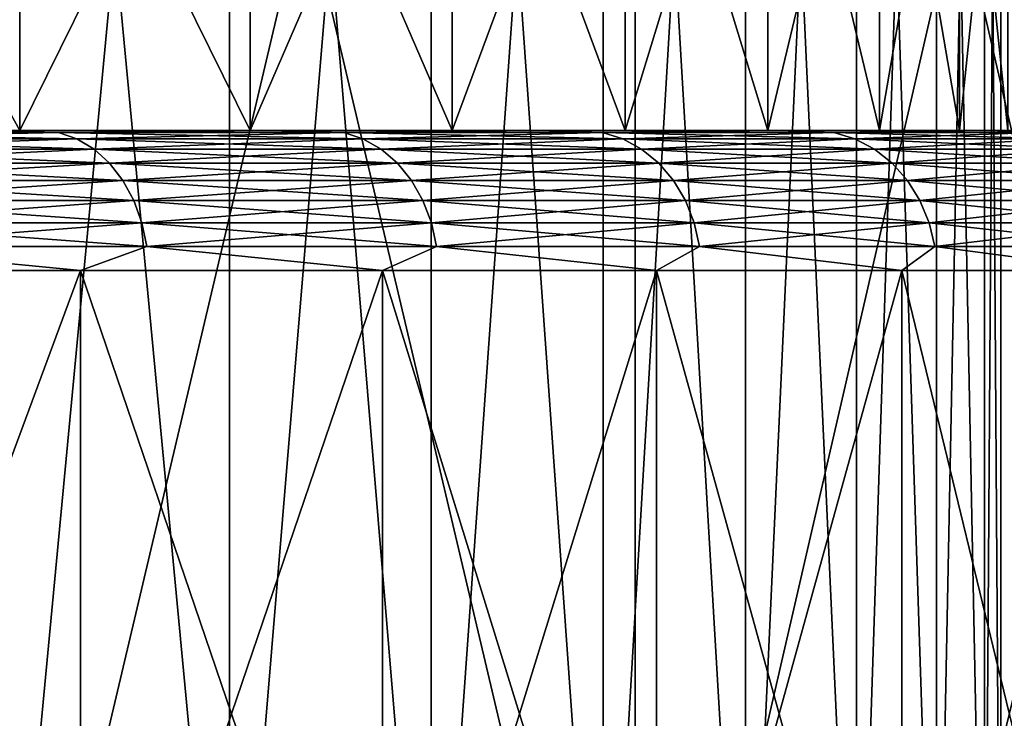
# Model space of a CAD drawing. Header units: metres. Extents: x -30 to 30, y -76 to 64.
# Tile 520 of 541: x 11.4 to 13.51, y 59.74 to 61.24. Entities that reach past the tile are written whole.
import ezdxf

# ---------------------------------------------------------------- set-up
doc = ezdxf.new("R2010")
doc.units = ezdxf.units.M
doc.layers.add('solid_508511', color=7, linetype='CONTINUOUS')

msp = doc.modelspace()

# ---------------------------------------------------------------- linework, layer by layer
at = {"layer": 'solid_508511'}
for points in [[(11.301826, 58.5, -27.789722), (11.301833, 64.5, -27.789719), (12.717457, 64.5, -27.171053)], [(12.71742, 58.5, -27.171074), (11.301826, 58.5, -27.789722), (12.717457, 64.5, -27.171053)], [(11.301826, 58.5, 27.789722), (12.71742, 58.5, 27.171074), (11.301833, 64.5, 27.789719)], [(12.71742, 58.5, 27.171074), (12.717457, 64.5, 27.171053), (11.301833, 64.5, 27.789719)], [(12.71742, 58.5, -27.171074), (12.717457, 64.5, -27.171053), (14.099323, 64.5, -26.480352)], [(14.099288, 58.5, -26.480371), (12.71742, 58.5, -27.171074), (14.099323, 64.5, -26.480352)], [(12.71742, 58.5, 27.171074), (14.099288, 58.5, 26.480371), (12.717457, 64.5, 27.171053)], [(14.099288, 58.5, 26.480371), (14.099323, 64.5, 26.480352), (12.717457, 64.5, 27.171053)], [(11.848654, 58.799999, 6.469883), (11.848654, 64, 6.469884), (11.356904, 64, 7.29868)], [(11.356905, 58.799999, 7.298679), (11.848654, 58.799999, 6.469883), (11.356904, 64, 7.29868)], [(11.356905, 58.799999, -7.298679), (11.356905, 64, -7.298678), (11.848655, 64, -6.469883)], [(11.848654, 58.799999, -6.469884), (11.356905, 58.799999, -7.298679), (11.848655, 64, -6.469883)], [(12.280003, 58.799999, 5.608168), (12.280002, 64, 5.608169), (11.848654, 64, 6.469884)], [(11.848654, 58.799999, 6.469883), (12.280003, 58.799999, 5.608168), (11.848654, 64, 6.469884)], [(11.848654, 58.799999, -6.469884), (11.848655, 64, -6.469883), (12.280003, 64, -5.608167)], [(12.280003, 58.799999, -5.608168), (11.848654, 58.799999, -6.469884), (12.280003, 64, -5.608167)], [(12.648811, 58.799999, 4.717793), (12.648811, 64, 4.717794), (12.280002, 64, 5.608169)], [(12.280003, 58.799999, 5.608168), (12.648811, 58.799999, 4.717793), (12.280002, 64, 5.608169)], [(12.280003, 58.799999, -5.608168), (12.280003, 64, -5.608167), (12.648811, 64, -4.717793)], [(12.648811, 58.799999, -4.717794), (12.280003, 58.799999, -5.608168), (12.648811, 64, -4.717793)], [(12.953134, 58.799999, 3.803463), (12.953134, 64, 3.803463), (12.648811, 64, 4.717794)], [(12.648811, 58.799999, 4.717793), (12.953134, 58.799999, 3.803463), (12.648811, 64, 4.717794)], [(12.648811, 58.799999, -4.717794), (12.648811, 64, -4.717793), (12.953134, 64, -3.803462)], [(12.953134, 58.799999, -3.803463), (12.648811, 58.799999, -4.717794), (12.953134, 64, -3.803462)], [(13.191477, 58.799999, 2.869657), (13.191477, 64, 2.869657), (12.953134, 64, 3.803463)], [(12.953134, 58.799999, 3.803463), (13.191477, 58.799999, 2.869657), (12.953134, 64, 3.803463)], [(12.953134, 58.799999, -3.803463), (12.953134, 64, -3.803462), (13.191477, 64, -2.869656)], [(13.191477, 58.799999, -2.869657), (12.953134, 58.799999, -3.803463), (13.191477, 64, -2.869656)], [(13.362582, 58.799999, 1.921298), (13.362582, 64, 1.921299), (13.191477, 64, 2.869657)], [(13.191477, 58.799999, 2.869657), (13.362582, 58.799999, 1.921298), (13.191477, 64, 2.869657)], [(13.191477, 58.799999, -2.869657), (13.191477, 64, -2.869656), (13.362583, 64, -1.921297)], [(13.362582, 58.799999, -1.921298), (13.191477, 58.799999, -2.869657), (13.362583, 64, -1.921297)], [(13.465603, 58.799999, 0.96309), (13.465603, 64, 0.963091), (13.362582, 64, 1.921299)], [(13.362582, 58.799999, 1.921298), (13.465603, 58.799999, 0.96309), (13.362582, 64, 1.921299)], [(13.362582, 58.799999, -1.921298), (13.362583, 64, -1.921297), (13.465603, 64, -0.96309)], [(13.465603, 58.799999, -0.963091), (13.362582, 58.799999, -1.921298), (13.465603, 64, -0.96309)], [(13.5, 58.799999, 0), (13.5, 64, 0.000001), (13.465603, 64, 0.963091)], [(13.465603, 58.799999, 0.96309), (13.5, 58.799999, 0), (13.465603, 64, 0.963091)], [(13.465603, 58.799999, -0.963091), (13.465603, 64, -0.96309), (13.5, 64, 0.000001)], [(13.5, 58.799999, 0), (13.465603, 58.799999, -0.963091), (13.5, 64, 0.000001)], [(11.399009, 61, -7.325647), (11.399009, 62, -7.325647), (10.847308, 62, -8.12025)], [(10.847308, 61, -8.12025), (11.399009, 61, -7.325647), (10.847308, 62, -8.12025)], [(11.399009, 62, 7.325647), (11.399009, 61, 7.325647), (10.847308, 61, 8.12025)], [(10.847308, 62, 8.12025), (11.399009, 62, 7.325647), (10.847308, 61, 8.12025)], [(11.892526, 61, -6.493866), (11.892526, 62, -6.493866), (11.399009, 62, -7.325647)], [(11.399009, 61, -7.325647), (11.892526, 61, -6.493866), (11.399009, 62, -7.325647)], [(11.892526, 62, 6.493866), (11.892526, 61, 6.493866), (11.399009, 61, 7.325647)], [(11.399009, 62, 7.325647), (11.892526, 62, 6.493866), (11.399009, 61, 7.325647)], [(12.32557, 61, -5.628743), (12.32557, 62, -5.628743), (11.892526, 62, -6.493866)], [(11.892526, 61, -6.493866), (12.32557, 61, -5.628743), (11.892526, 62, -6.493866)], [(12.32557, 62, 5.628743), (12.32557, 61, 5.628743), (11.892526, 61, 6.493866)], [(11.892526, 62, 6.493866), (12.32557, 62, 5.628743), (11.892526, 61, 6.493866)], [(12.695617, 61, -4.735372), (12.695617, 62, -4.735372), (12.32557, 62, -5.628743)], [(12.32557, 61, -5.628743), (12.695617, 61, -4.735372), (12.32557, 62, -5.628743)], [(12.695617, 62, 4.735372), (12.695617, 61, 4.735372), (12.32557, 61, 5.628743)], [(12.32557, 62, 5.628743), (12.695617, 62, 4.735372), (12.32557, 61, 5.628743)], [(13.001143, 61, -3.817429), (13.001143, 62, -3.817429), (12.695617, 62, -4.735372)], [(12.695617, 61, -4.735372), (13.001143, 61, -3.817429), (12.695617, 62, -4.735372)], [(13.001143, 62, 3.817429), (13.001143, 61, 3.817429), (12.695617, 61, 4.735372)], [(12.695617, 62, 4.735372), (13.001143, 62, 3.817429), (12.695617, 61, 4.735372)], [(13.240332, 61, -2.880301), (13.240332, 62, -2.880301), (13.001143, 62, -3.817429)], [(13.001143, 61, -3.817429), (13.240332, 61, -2.880301), (13.001143, 62, -3.817429)], [(13.240332, 62, 2.880301), (13.240332, 61, 2.880301), (13.001143, 61, 3.817429)], [(13.001143, 62, 3.817429), (13.240332, 62, 2.880301), (13.001143, 61, 3.817429)], [(13.412088, 61, -1.928321), (13.412088, 62, -1.928321), (13.240332, 62, -2.880301)], [(13.240332, 61, -2.880301), (13.412088, 61, -1.928321), (13.240332, 62, -2.880301)], [(13.412088, 62, 1.928321), (13.412088, 61, 1.928321), (13.240332, 61, 2.880301)], [(13.240332, 62, 2.880301), (13.412088, 62, 1.928321), (13.240332, 61, 2.880301)], [(13.515472, 61, -0.966631), (13.515472, 62, -0.966631), (13.412088, 62, -1.928321)], [(13.412088, 61, -1.928321), (13.515472, 61, -0.966631), (13.412088, 62, -1.928321)], [(13.515472, 62, 0.966631), (13.515472, 61, 0.966631), (13.412088, 61, 1.928321)], [(13.412088, 62, 1.928321), (13.515472, 62, 0.966631), (13.412088, 61, 1.928321)], [(11.934132, 61, -8.668272), (10.847308, 61, -8.12025), (10.240394, 61, -8.873371)], [(11.300257, 61, -9.479803), (11.934132, 61, -8.668272), (10.240394, 61, -8.873371)], [(11.934126, 61, 8.66828), (10.240394, 61, 8.873371), (10.847308, 61, 8.12025)], [(11.934126, 61, 8.66828), (11.300251, 61, 9.479811), (10.240394, 61, 8.873371)], [(10.817903, 60.995441, 10.103216), (11.300251, 61, 9.479811), (11.482152, 60.995441, 9.341423)], [(11.482152, 60.995441, -9.341423), (11.300257, 61, -9.479803), (10.817903, 60.995441, -10.103216)], [(10.817903, 60.995441, 10.103216), (11.482152, 60.995441, 9.341423), (10.854855, 60.981892, 10.137727)], [(10.817903, 60.995441, -10.103216), (10.854855, 60.981892, -10.137727), (11.521373, 60.981892, -9.373332)], [(11.482152, 60.995441, -9.341423), (10.817903, 60.995441, -10.103216), (11.521373, 60.981892, -9.373332)], [(12.509814, 61, -7.814541), (11.399009, 61, -7.325647), (10.847308, 61, -8.12025)], [(11.934132, 61, -8.668272), (12.509814, 61, -7.814541), (10.847308, 61, -8.12025)], [(12.509809, 61, 7.814549), (10.847308, 61, 8.12025), (11.399009, 61, 7.325647)], [(12.509809, 61, 7.814549), (11.934126, 61, 8.66828), (10.847308, 61, 8.12025)], [(11.482152, 60.995441, 9.341423), (11.521373, 60.981892, 9.373332), (10.854855, 60.981892, 10.137727)], [(11.482152, 60.995441, 9.341423), (11.300251, 61, 9.479811), (11.934126, 61, 8.66828)], [(11.482152, 60.995441, -9.341423), (11.934132, 61, -8.668272), (11.300257, 61, -9.479803)], [(13.02452, 61, -6.922739), (11.892526, 61, -6.493866), (11.399009, 61, -7.325647)], [(12.509814, 61, -7.814541), (13.02452, 61, -6.922739), (11.399009, 61, -7.325647)], [(13.024516, 61, 6.922747), (11.399009, 61, 7.325647), (11.892526, 61, 6.493866)], [(13.024516, 61, 6.922747), (12.509809, 61, 7.814549), (11.399009, 61, 7.325647)], [(11.482152, 60.995441, 9.341423), (11.934126, 61, 8.66828), (12.092866, 60.995441, 8.536077)], [(12.092866, 60.995441, -8.536077), (11.934132, 61, -8.668272), (11.482152, 60.995441, -9.341423)], [(11.482152, 60.995441, 9.341423), (12.092866, 60.995441, 8.536077), (11.521373, 60.981892, 9.373332)], [(11.482152, 60.995441, -9.341423), (11.521373, 60.981892, -9.373332), (12.134172, 60.981892, -8.565234)], [(12.092866, 60.995441, -8.536077), (11.482152, 60.995441, -9.341423), (12.134172, 60.981892, -8.565234)], [(12.092866, 60.995441, 8.536077), (12.134172, 60.981892, 8.565234), (11.521373, 60.981892, 9.373332)], [(13.47578, 61, -5.997152), (12.32557, 61, -5.628743), (11.892526, 61, -6.493866)], [(13.02452, 61, -6.922739), (13.47578, 61, -5.997152), (11.892526, 61, -6.493866)], [(13.475776, 61, 5.99716), (11.892526, 61, 6.493866), (12.32557, 61, 5.628743)], [(13.475776, 61, 5.99716), (13.024516, 61, 6.922747), (11.892526, 61, 6.493866)], [(12.092866, 60.995441, 8.536077), (11.934126, 61, 8.66828), (12.509809, 61, 7.814549)], [(12.092866, 60.995441, -8.536077), (12.509814, 61, -7.814541), (11.934132, 61, -8.668272)], [(12.092866, 60.995441, 8.536077), (12.509809, 61, 7.814549), (12.647197, 60.995441, 7.690931)], [(12.647197, 60.995441, -7.690931), (12.509814, 61, -7.814541), (12.092866, 60.995441, -8.536077)], [(12.092866, 60.995441, 8.536077), (12.647197, 60.995441, 7.690931), (12.134172, 60.981892, 8.565234)], [(12.092866, 60.995441, -8.536077), (12.134172, 60.981892, -8.565234), (12.690397, 60.981892, -7.717201)], [(12.647197, 60.995441, -7.690931), (12.092866, 60.995441, -8.536077), (12.690397, 60.981892, -7.717201)], [(12.647197, 60.995441, 7.690931), (12.690397, 60.981892, 7.717201), (12.134172, 60.981892, 8.565234)], [(13.861338, 61, -5.042401), (12.695617, 61, -4.735372), (12.32557, 61, -5.628743)], [(13.47578, 61, -5.997152), (13.861338, 61, -5.042401), (12.32557, 61, -5.628743)], [(13.861334, 61, 5.04241), (12.32557, 61, 5.628743), (12.695617, 61, 4.735372)], [(13.861334, 61, 5.04241), (13.475776, 61, 5.99716), (12.32557, 61, 5.628743)], [(12.647197, 60.995441, 7.690931), (12.509809, 61, 7.814549), (13.024516, 61, 6.922747)], [(12.647197, 60.995441, -7.690931), (13.02452, 61, -6.922739), (12.509814, 61, -7.814541)], [(12.647197, 60.995441, 7.690931), (13.024516, 61, 6.922747), (13.142561, 60.995441, 6.809926)], [(13.142561, 60.995441, -6.809926), (13.02452, 61, -6.922739), (12.647197, 60.995441, -7.690931)], [(12.647197, 60.995441, 7.690931), (13.142561, 60.995441, 6.809926), (12.690397, 60.981892, 7.717201)], [(12.647197, 60.995441, -7.690931), (12.690397, 60.981892, -7.717201), (13.187453, 60.981892, -6.833188)], [(13.142561, 60.995441, -6.809926), (12.647197, 60.995441, -7.690931), (13.187453, 60.981892, -6.833188)], [(13.142561, 60.995441, 6.809926), (13.187453, 60.981892, 6.833188), (12.690397, 60.981892, 7.717201)], [(14.17937, 61, -4.062993), (13.001143, 61, -3.817429), (12.695617, 61, -4.735372)], [(13.861338, 61, -5.042401), (14.17937, 61, -4.062993), (12.695617, 61, -4.735372)], [(14.179367, 61, 4.063003), (12.695617, 61, 4.735372), (13.001143, 61, 3.817429)], [(14.179367, 61, 4.063003), (13.861334, 61, 5.04241), (12.695617, 61, 4.735372)], [(14.428267, 61, -3.063924), (13.240332, 61, -2.880301), (13.001143, 61, -3.817429)], [(14.17937, 61, -4.062993), (14.428267, 61, -3.063924), (13.001143, 61, -3.817429)], [(14.428265, 61, 3.063933), (13.001143, 61, 3.817429), (13.240332, 61, 2.880301)], [(14.428265, 61, 3.063933), (14.179367, 61, 4.063003), (13.001143, 61, 3.817429)], [(13.142561, 60.995441, 6.809926), (13.024516, 61, 6.922747), (13.475776, 61, 5.99716)], [(13.142561, 60.995441, -6.809926), (13.47578, 61, -5.997152), (13.02452, 61, -6.922739)], [(13.142561, 60.995441, 6.809926), (13.475776, 61, 5.99716), (13.576649, 60.995441, 5.897171)], [(13.576649, 60.995441, -5.897171), (13.47578, 61, -5.997152), (13.142561, 60.995441, -6.809926)], [(13.142561, 60.995441, 6.809926), (13.576649, 60.995441, 5.897171), (13.187453, 60.981892, 6.833188)], [(13.142561, 60.995441, -6.809926), (13.187453, 60.981892, -6.833188), (13.623023, 60.981892, -5.917314)], [(13.576649, 60.995441, -5.897171), (13.142561, 60.995441, -6.809926), (13.623023, 60.981892, -5.917314)], [(13.576649, 60.995441, 5.897171), (13.623023, 60.981892, 5.917314), (13.187453, 60.981892, 6.833188)], [(14.60688, 61, -2.049751), (13.412088, 61, -1.928321), (13.240332, 61, -2.880301)], [(14.428267, 61, -3.063924), (14.60688, 61, -2.049751), (13.240332, 61, -2.880301)], [(14.606879, 61, 2.049759), (13.240332, 61, 2.880301), (13.412088, 61, 1.928321)], [(14.606879, 61, 2.049759), (14.428265, 61, 3.063933), (13.240332, 61, 2.880301)], [(14.714256, 61, -1.026143), (13.515472, 61, -0.966631), (13.412088, 61, -1.928321)], [(14.60688, 61, -2.049751), (14.714256, 61, -1.026143), (13.412088, 61, -1.928321)], [(14.714256, 61, 1.026147), (13.412088, 61, 1.928321), (13.515472, 61, 0.966631)], [(14.714256, 61, 1.026147), (14.606879, 61, 2.049759), (13.412088, 61, 1.928321)], [(13.576649, 60.995441, 5.897171), (13.475776, 61, 5.99716), (13.861334, 61, 5.04241)], [(13.576649, 60.995441, -5.897171), (13.861338, 61, -5.042401), (13.47578, 61, -5.997152)], [(10.854855, 60.981892, 10.137727), (11.521373, 60.981892, 9.373332), (10.889523, 60.959755, 10.170104)], [(10.854855, 60.981892, -10.137727), (10.889523, 60.959755, -10.170104), (11.558168, 60.959755, -9.403268)], [(11.521373, 60.981892, -9.373332), (10.854855, 60.981892, -10.137727), (11.558168, 60.959755, -9.403268)], [(11.521373, 60.981892, 9.373332), (11.558168, 60.959755, 9.403268), (10.889523, 60.959755, 10.170104)], [(11.521373, 60.981892, 9.373332), (12.134172, 60.981892, 8.565234), (11.558168, 60.959755, 9.403268)], [(11.521373, 60.981892, -9.373332), (11.558168, 60.959755, -9.403268), (12.172926, 60.959755, -8.592589)], [(12.134172, 60.981892, -8.565234), (11.521373, 60.981892, -9.373332), (12.172926, 60.959755, -8.592589)], [(12.134172, 60.981892, 8.565234), (12.172926, 60.959755, 8.592589), (11.558168, 60.959755, 9.403268)], [(12.134172, 60.981892, 8.565234), (12.690397, 60.981892, 7.717201), (12.172926, 60.959755, 8.592589)], [(12.134172, 60.981892, -8.565234), (12.172926, 60.959755, -8.592589), (12.730927, 60.959755, -7.741848)], [(12.690397, 60.981892, -7.717201), (12.134172, 60.981892, -8.565234), (12.730927, 60.959755, -7.741848)], [(12.690397, 60.981892, 7.717201), (12.730927, 60.959755, 7.741848), (12.172926, 60.959755, 8.592589)], [(12.690397, 60.981892, 7.717201), (13.187453, 60.981892, 6.833188), (12.730927, 60.959755, 7.741848)], [(12.690397, 60.981892, -7.717201), (12.730927, 60.959755, -7.741848), (13.22957, 60.959755, -6.855011)], [(13.187453, 60.981892, -6.833188), (12.690397, 60.981892, -7.717201), (13.22957, 60.959755, -6.855011)], [(13.187453, 60.981892, 6.833188), (13.22957, 60.959755, 6.855011), (12.730927, 60.959755, 7.741848)], [(13.187453, 60.981892, 6.833188), (13.623023, 60.981892, 5.917314), (13.22957, 60.959755, 6.855011)], [(13.187453, 60.981892, -6.833188), (13.22957, 60.959755, -6.855011), (13.666532, 60.959755, -5.936213)], [(13.623023, 60.981892, -5.917314), (13.187453, 60.981892, -6.833188), (13.666532, 60.959755, -5.936213)], [(13.623023, 60.981892, 5.917314), (13.666532, 60.959755, 5.936213), (13.22957, 60.959755, 6.855011)], [(10.889523, 60.959755, 10.170104), (11.558168, 60.959755, 9.403268), (10.92085, 60.929714, 10.199362)], [(10.889523, 60.959755, -10.170104), (10.92085, 60.929714, -10.199362), (11.59142, 60.929714, -9.43032)], [(11.558168, 60.959755, -9.403268), (10.889523, 60.959755, -10.170104), (11.59142, 60.929714, -9.43032)], [(11.558168, 60.959755, 9.403268), (11.59142, 60.929714, 9.43032), (10.92085, 60.929714, 10.199362)], [(11.558168, 60.959755, 9.403268), (12.172926, 60.959755, 8.592589), (11.59142, 60.929714, 9.43032)], [(11.558168, 60.959755, -9.403268), (11.59142, 60.929714, -9.43032), (12.207946, 60.929714, -8.617309)], [(12.172926, 60.959755, -8.592589), (11.558168, 60.959755, -9.403268), (12.207946, 60.929714, -8.617309)], [(12.172926, 60.959755, 8.592589), (12.207946, 60.929714, 8.617309), (11.59142, 60.929714, 9.43032)], [(12.172926, 60.959755, 8.592589), (12.730927, 60.959755, 7.741848), (12.207946, 60.929714, 8.617309)], [(12.172926, 60.959755, -8.592589), (12.207946, 60.929714, -8.617309), (12.767552, 60.929714, -7.764121)], [(12.730927, 60.959755, -7.741848), (12.172926, 60.959755, -8.592589), (12.767552, 60.929714, -7.764121)], [(12.730927, 60.959755, 7.741848), (12.767552, 60.929714, 7.764121), (12.207946, 60.929714, 8.617309)], [(12.730927, 60.959755, 7.741848), (13.22957, 60.959755, 6.855011), (12.767552, 60.929714, 7.764121)], [(12.730927, 60.959755, -7.741848), (12.767552, 60.929714, -7.764121), (13.267631, 60.929714, -6.874732)], [(13.22957, 60.959755, -6.855011), (12.730927, 60.959755, -7.741848), (13.267631, 60.929714, -6.874732)], [(13.22957, 60.959755, 6.855011), (13.267631, 60.929714, 6.874732), (12.767552, 60.929714, 7.764121)], [(13.22957, 60.959755, 6.855011), (13.666532, 60.959755, 5.936213), (13.267631, 60.929714, 6.874732)], [(13.22957, 60.959755, -6.855011), (13.267631, 60.929714, -6.874732), (13.705849, 60.929714, -5.95329)], [(13.666532, 60.959755, -5.936213), (13.22957, 60.959755, -6.855011), (13.705849, 60.929714, -5.95329)], [(13.666532, 60.959755, 5.936213), (13.705849, 60.929714, 5.95329), (13.267631, 60.929714, 6.874732)], [(10.92085, 60.929714, 10.199362), (11.59142, 60.929714, 9.43032), (10.947885, 60.892677, 10.22461)], [(10.92085, 60.929714, -10.199362), (10.947885, 60.892677, -10.22461), (11.620114, 60.892677, -9.453665)], [(11.59142, 60.929714, -9.43032), (10.92085, 60.929714, -10.199362), (11.620114, 60.892677, -9.453665)], [(11.59142, 60.929714, 9.43032), (11.620114, 60.892677, 9.453665), (10.947885, 60.892677, 10.22461)], [(11.59142, 60.929714, 9.43032), (12.207946, 60.929714, 8.617309), (11.620114, 60.892677, 9.453665)], [(11.59142, 60.929714, -9.43032), (11.620114, 60.892677, -9.453665), (12.238167, 60.892677, -8.638641)], [(12.207946, 60.929714, -8.617309), (11.59142, 60.929714, -9.43032), (12.238167, 60.892677, -8.638641)], [(12.207946, 60.929714, 8.617309), (12.238167, 60.892677, 8.638641), (11.620114, 60.892677, 9.453665)], [(12.207946, 60.929714, 8.617309), (12.767552, 60.929714, 7.764121), (12.238167, 60.892677, 8.638641)], [(12.207946, 60.929714, -8.617309), (12.238167, 60.892677, -8.638641), (12.799158, 60.892677, -7.78334)], [(12.767552, 60.929714, -7.764121), (12.207946, 60.929714, -8.617309), (12.799158, 60.892677, -7.78334)], [(12.767552, 60.929714, 7.764121), (12.799158, 60.892677, 7.78334), (12.238167, 60.892677, 8.638641)], [(12.767552, 60.929714, 7.764121), (13.267631, 60.929714, 6.874732), (12.799158, 60.892677, 7.78334)], [(12.767552, 60.929714, -7.764121), (12.799158, 60.892677, -7.78334), (13.300474, 60.892677, -6.89175)], [(13.267631, 60.929714, -6.874732), (12.767552, 60.929714, -7.764121), (13.300474, 60.892677, -6.89175)], [(13.267631, 60.929714, 6.874732), (13.300474, 60.892677, 6.89175), (12.799158, 60.892677, 7.78334)], [(13.267631, 60.929714, 6.874732), (13.705849, 60.929714, 5.95329), (13.300474, 60.892677, 6.89175)], [(13.267631, 60.929714, -6.874732), (13.300474, 60.892677, -6.89175), (13.739778, 60.892677, -5.968028)], [(13.705849, 60.929714, -5.95329), (13.267631, 60.929714, -6.874732), (13.739778, 60.892677, -5.968028)], [(13.705849, 60.929714, 5.95329), (13.739778, 60.892677, 5.968028), (13.300474, 60.892677, 6.89175)], [(10.947885, 60.892677, 10.22461), (11.620114, 60.892677, 9.453665), (10.969803, 60.849773, 10.245081)], [(10.947885, 60.892677, -10.22461), (10.969803, 60.849773, -10.245081), (11.643378, 60.849773, -9.472591)], [(11.620114, 60.892677, -9.453665), (10.947885, 60.892677, -10.22461), (11.643378, 60.849773, -9.472591)], [(11.620114, 60.892677, 9.453665), (11.643378, 60.849773, 9.472591), (10.969803, 60.849773, 10.245081)], [(11.620114, 60.892677, 9.453665), (12.238167, 60.892677, 8.638641), (11.643378, 60.849773, 9.472591)], [(11.620114, 60.892677, -9.453665), (11.643378, 60.849773, -9.472591), (12.262668, 60.849773, -8.655936)], [(12.238167, 60.892677, -8.638641), (11.620114, 60.892677, -9.453665), (12.262668, 60.849773, -8.655936)], [(12.238167, 60.892677, 8.638641), (12.262668, 60.849773, 8.655936), (11.643378, 60.849773, 9.472591)], [(12.238167, 60.892677, 8.638641), (12.799158, 60.892677, 7.78334), (12.262668, 60.849773, 8.655936)], [(12.238167, 60.892677, -8.638641), (12.262668, 60.849773, -8.655936), (12.824782, 60.849773, -7.798923)], [(12.799158, 60.892677, -7.78334), (12.238167, 60.892677, -8.638641), (12.824782, 60.849773, -7.798923)], [(12.799158, 60.892677, 7.78334), (12.824782, 60.849773, 7.798923), (12.262668, 60.849773, 8.655936)], [(12.799158, 60.892677, 7.78334), (13.300474, 60.892677, 6.89175), (12.824782, 60.849773, 7.798923)], [(12.799158, 60.892677, -7.78334), (12.824782, 60.849773, -7.798923), (13.327103, 60.849773, -6.905548)], [(13.300474, 60.892677, -6.89175), (12.799158, 60.892677, -7.78334), (13.327103, 60.849773, -6.905548)], [(13.300474, 60.892677, 6.89175), (13.327103, 60.849773, 6.905548), (12.824782, 60.849773, 7.798923)], [(13.300474, 60.892677, 6.89175), (13.739778, 60.892677, 5.968028), (13.327103, 60.849773, 6.905548)], [(13.300474, 60.892677, -6.89175), (13.327103, 60.849773, -6.905548), (13.767285, 60.849773, -5.979976)], [(13.739778, 60.892677, -5.968028), (13.300474, 60.892677, -6.89175), (13.767285, 60.849773, -5.979976)], [(13.739778, 60.892677, 5.968028), (13.767285, 60.849773, 5.979976), (13.327103, 60.849773, 6.905548)], [(10.969803, 60.849773, 10.245081), (11.643378, 60.849773, 9.472591), (10.985937, 60.802311, 10.260149)], [(10.969803, 60.849773, -10.245081), (10.985937, 60.802311, -10.260149), (11.660503, 60.802311, -9.486524)], [(11.643378, 60.849773, -9.472591), (10.969803, 60.849773, -10.245081), (11.660503, 60.802311, -9.486524)], [(11.643378, 60.849773, 9.472591), (11.660503, 60.802311, 9.486524), (10.985937, 60.802311, 10.260149)], [(11.643378, 60.849773, 9.472591), (12.262668, 60.849773, 8.655936), (11.660503, 60.802311, 9.486524)], [(11.643378, 60.849773, -9.472591), (11.660503, 60.802311, -9.486524), (12.280704, 60.802311, -8.668667)], [(12.262668, 60.849773, -8.655936), (11.643378, 60.849773, -9.472591), (12.280704, 60.802311, -8.668667)], [(12.262668, 60.849773, 8.655936), (12.280704, 60.802311, 8.668667), (11.660503, 60.802311, 9.486524)], [(12.262668, 60.849773, 8.655936), (12.824782, 60.849773, 7.798923), (12.280704, 60.802311, 8.668667)], [(12.262668, 60.849773, -8.655936), (12.280704, 60.802311, -8.668667), (12.843645, 60.802311, -7.810394)], [(12.824782, 60.849773, -7.798923), (12.262668, 60.849773, -8.655936), (12.843645, 60.802311, -7.810394)], [(12.824782, 60.849773, 7.798923), (12.843645, 60.802311, 7.810394), (12.280704, 60.802311, 8.668667)], [(12.824782, 60.849773, 7.798923), (13.327103, 60.849773, 6.905548), (12.843645, 60.802311, 7.810394)], [(12.824782, 60.849773, -7.798923), (12.843645, 60.802311, -7.810394), (13.346704, 60.802311, -6.915705)], [(13.327103, 60.849773, -6.905548), (12.824782, 60.849773, -7.798923), (13.346704, 60.802311, -6.915705)], [(13.327103, 60.849773, 6.905548), (13.346704, 60.802311, 6.915705), (12.843645, 60.802311, 7.810394)], [(13.327103, 60.849773, 6.905548), (13.767285, 60.849773, 5.979976), (13.346704, 60.802311, 6.915705)], [(13.327103, 60.849773, -6.905548), (13.346704, 60.802311, -6.915705), (13.787534, 60.802311, -5.988771)], [(13.767285, 60.849773, -5.979976), (13.327103, 60.849773, -6.905548), (13.787534, 60.802311, -5.988771)], [(13.767285, 60.849773, 5.979976), (13.787534, 60.802311, 5.988771), (13.346704, 60.802311, 6.915705)], [(10.985937, 60.802311, 10.260149), (11.660503, 60.802311, 9.486524), (10.995797, 60.751732, 10.269358)], [(10.985937, 60.802311, -10.260149), (10.995797, 60.751732, -10.269358), (11.670969, 60.751732, -9.495037)], [(11.660503, 60.802311, -9.486524), (10.985937, 60.802311, -10.260149), (11.670969, 60.751732, -9.495037)], [(11.660503, 60.802311, 9.486524), (11.670969, 60.751732, 9.495037), (10.995797, 60.751732, 10.269358)], [(11.660503, 60.802311, 9.486524), (12.280704, 60.802311, 8.668667), (11.670969, 60.751732, 9.495037)], [(11.660503, 60.802311, -9.486524), (11.670969, 60.751732, -9.495037), (12.291725, 60.751732, -8.676447)], [(12.280704, 60.802311, -8.668667), (11.660503, 60.802311, -9.486524), (12.291725, 60.751732, -8.676447)], [(12.280704, 60.802311, 8.668667), (12.291725, 60.751732, 8.676447), (11.670969, 60.751732, 9.495037)], [(12.280704, 60.802311, 8.668667), (12.843645, 60.802311, 7.810394), (12.291725, 60.751732, 8.676447)], [(12.280704, 60.802311, -8.668667), (12.291725, 60.751732, -8.676447), (12.855172, 60.751732, -7.817403)], [(12.843645, 60.802311, -7.810394), (12.280704, 60.802311, -8.668667), (12.855172, 60.751732, -7.817403)], [(12.843645, 60.802311, 7.810394), (12.855172, 60.751732, 7.817403), (12.291725, 60.751732, 8.676447)], [(12.843645, 60.802311, 7.810394), (13.346704, 60.802311, 6.915705), (12.855172, 60.751732, 7.817403)], [(12.843645, 60.802311, -7.810394), (12.855172, 60.751732, -7.817403), (13.358683, 60.751732, -6.921911)], [(13.346704, 60.802311, -6.915705), (12.843645, 60.802311, -7.810394), (13.358683, 60.751732, -6.921911)], [(13.346704, 60.802311, 6.915705), (13.358683, 60.751732, 6.921911), (12.855172, 60.751732, 7.817403)], [(13.346704, 60.802311, 6.915705), (13.787534, 60.802311, 5.988771), (13.358683, 60.751732, 6.921911)], [(13.346704, 60.802311, -6.915705), (13.358683, 60.751732, -6.921911), (13.799908, 60.751732, -5.994146)], [(13.787534, 60.802311, -5.988771), (13.346704, 60.802311, -6.915705), (13.799908, 60.751732, -5.994146)], [(13.787534, 60.802311, 5.988771), (13.799908, 60.751732, 5.994146), (13.358683, 60.751732, 6.921911)], [(10.995797, 60.751732, -10.269358), (10.826072, 60.700001, -10.4546), (11.528976, 60.700001, -9.673944)], [(10.995797, 60.751732, 10.269358), (11.528976, 60.700001, 9.673944), (10.826072, 60.700001, 10.4546)], [(11.670969, 60.751732, -9.495037), (10.995797, 60.751732, -10.269358), (11.528976, 60.700001, -9.673944)], [(10.995797, 60.751732, 10.269358), (11.670969, 60.751732, 9.495037), (11.528976, 60.700001, 9.673944)], [(11.670969, 60.751732, -9.495037), (11.528976, 60.700001, -9.673944), (12.175714, 60.700001, -8.846157)], [(11.670969, 60.751732, 9.495037), (12.175714, 60.700001, 8.846157), (11.528976, 60.700001, 9.673944)], [(12.291725, 60.751732, -8.676447), (11.670969, 60.751732, -9.495037), (12.175714, 60.700001, -8.846157)], [(11.670969, 60.751732, 9.495037), (12.291725, 60.751732, 8.676447), (12.175714, 60.700001, 8.846157)], [(12.291725, 60.751732, -8.676447), (12.175714, 60.700001, -8.846157), (12.763131, 60.700001, -7.975273)], [(12.291725, 60.751732, 8.676447), (12.763131, 60.700001, 7.975273), (12.175714, 60.700001, 8.846157)], [(12.855172, 60.751732, -7.817403), (12.291725, 60.751732, -8.676447), (12.763131, 60.700001, -7.975273)], [(12.291725, 60.751732, 8.676447), (12.855172, 60.751732, 7.817403), (12.763131, 60.700001, 7.975273)], [(12.855172, 60.751732, -7.817403), (12.763131, 60.700001, -7.975273), (13.288368, 60.700001, -7.065534)], [(12.855172, 60.751732, 7.817403), (13.288368, 60.700001, 7.065534), (12.763131, 60.700001, 7.975273)], [(13.358683, 60.751732, -6.921911), (12.855172, 60.751732, -7.817403), (13.288368, 60.700001, -7.065534)], [(12.855172, 60.751732, 7.817403), (13.358683, 60.751732, 6.921911), (13.288368, 60.700001, 7.065534)], [(13.358683, 60.751732, -6.921911), (13.288368, 60.700001, -7.065534), (13.748866, 60.700001, -6.121372)], [(13.358683, 60.751732, 6.921911), (13.748866, 60.700001, 6.121372), (13.288368, 60.700001, 7.065534)], [(13.799908, 60.751732, -5.994146), (13.358683, 60.751732, -6.921911), (13.748866, 60.700001, -6.121372)], [(13.358683, 60.751732, 6.921911), (13.799908, 60.751732, 5.994146), (13.748866, 60.700001, 6.121372)], [(11.528976, 58.799999, -9.673944), (11.528976, 60.700001, -9.673944), (10.826072, 60.700001, -10.4546)], [(10.826072, 58.799999, -10.4546), (11.528976, 58.799999, -9.673944), (10.826072, 60.700001, -10.4546)], [(10.826072, 58.799999, 10.4546), (10.826072, 60.700001, 10.4546), (11.528976, 60.700001, 9.673944)], [(11.528976, 58.799999, 9.673944), (10.826072, 58.799999, 10.4546), (11.528976, 60.700001, 9.673944)], [(12.175714, 58.799999, -8.846157), (12.175714, 60.700001, -8.846157), (11.528976, 60.700001, -9.673944)], [(11.528976, 58.799999, -9.673944), (12.175714, 58.799999, -8.846157), (11.528976, 60.700001, -9.673944)], [(11.528976, 58.799999, 9.673944), (11.528976, 60.700001, 9.673944), (12.175714, 60.700001, 8.846157)], [(12.175714, 58.799999, 8.846157), (11.528976, 58.799999, 9.673944), (12.175714, 60.700001, 8.846157)], [(12.763131, 58.799999, -7.975273), (12.763131, 60.700001, -7.975273), (12.175714, 60.700001, -8.846157)], [(12.175714, 58.799999, -8.846157), (12.763131, 58.799999, -7.975273), (12.175714, 60.700001, -8.846157)], [(12.175714, 58.799999, 8.846157), (12.175714, 60.700001, 8.846157), (12.763131, 60.700001, 7.975273)], [(12.763131, 58.799999, 7.975273), (12.175714, 58.799999, 8.846157), (12.763131, 60.700001, 7.975273)], [(13.288368, 58.799999, -7.065534), (13.288368, 60.700001, -7.065534), (12.763131, 60.700001, -7.975273)], [(12.763131, 58.799999, -7.975273), (13.288368, 58.799999, -7.065534), (12.763131, 60.700001, -7.975273)], [(12.763131, 58.799999, 7.975273), (12.763131, 60.700001, 7.975273), (13.288368, 60.700001, 7.065534)], [(13.288368, 58.799999, 7.065534), (12.763131, 58.799999, 7.975273), (13.288368, 60.700001, 7.065534)], [(13.748866, 58.799999, -6.121372), (13.748866, 60.700001, -6.121372), (13.288368, 60.700001, -7.065534)], [(13.288368, 58.799999, -7.065534), (13.748866, 58.799999, -6.121372), (13.288368, 60.700001, -7.065534)], [(13.288368, 58.799999, 7.065534), (13.288368, 60.700001, 7.065534), (13.748866, 60.700001, 6.121372)], [(13.748866, 58.799999, 6.121372), (13.288368, 58.799999, 7.065534), (13.748866, 60.700001, 6.121372)]]:
    msp.add_3dface(points, dxfattribs=at)

doc.saveas('drawing.dxf')
